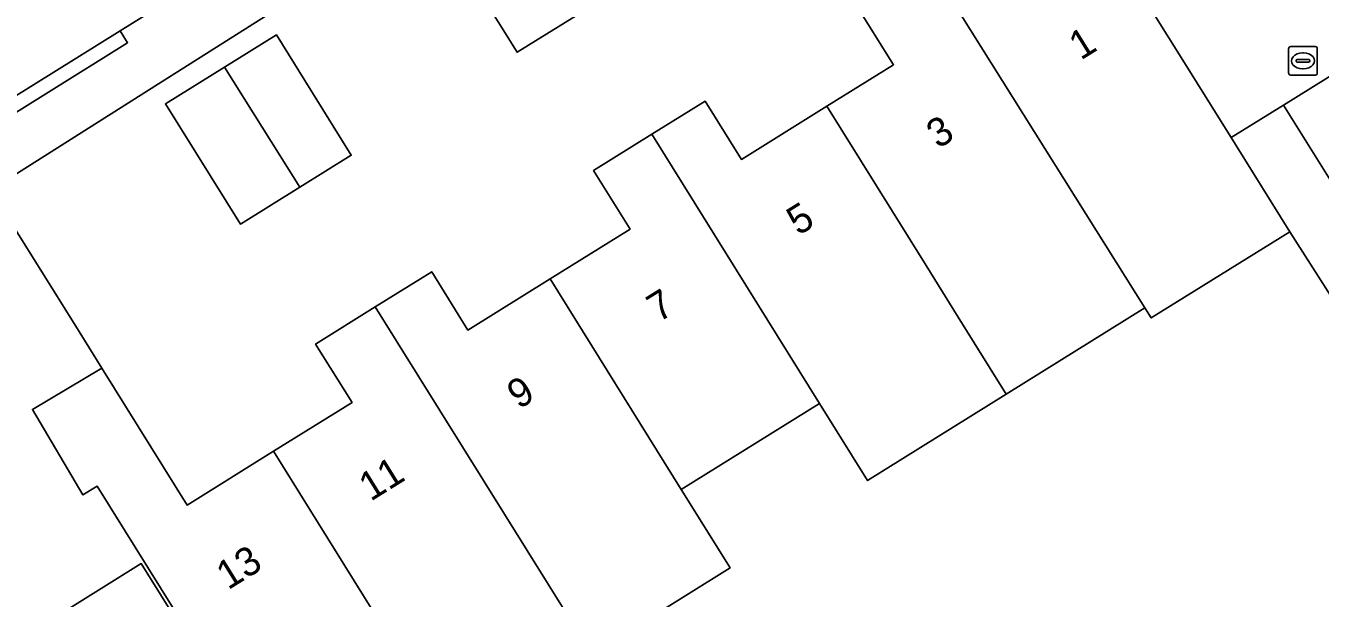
# Model space of a CAD drawing. Extents: x 157767 to 159172, y 387839 to 389425.
# Drawn here: x 158468.54 to 158513.76, y 387974.82 to 387994.83 of the extents above; entities that cross this region are included whole.
import ezdxf

# ---------------------------------------------------------------- set-up
doc = ezdxf.new("R2010")
doc.units = 0
for name, color, linetype in [('IMGEO_Brandkraan', 7, 'Continuous'), ('IMGEO_Erf', 7, 'Continuous'), ('IMGEO_Pand', 7, 'Continuous'), ('IMGEO_Pand_nummerreeks', 7, 'Continuous'), ('IMGEO_Rijbaan_lokaal_open', 7, 'Continuous'), ('IMGEO_Voetpad_open', 7, 'Continuous')]:
    doc.layers.add(name, color=color, linetype=linetype)

msp = doc.modelspace()

# ---------------------------------------------------------------- linework, layer by layer
at = {"layer": 'IMGEO_Brandkraan'}
for p, q in [((158512.663, 387993.184), (158512.663, 387994.036)), ((158512.738, 387994.11), (158513.59, 387994.11)), ((158513.151, 387993.89), (158513.176, 387993.89)), ((158513.664, 387994.036), (158513.664, 387993.184)), ((158512.922, 387993.604), (158512.922, 387993.616)), ((158513.36, 387993.567), (158512.962, 387993.567)), ((158512.965, 387993.653), (158513.363, 387993.653)), ((158513.174, 387993.33), (158513.149, 387993.33)), ((158513.406, 387993.616), (158513.406, 387993.604)), ((158513.59, 387993.11), (158512.738, 387993.11))]:
    msp.add_line(p, q, dxfattribs=at)
for points in [[(158512.663, 387993.184), (158512.663, 387994.036)], [(158512.738, 387994.11), (158513.59, 387994.11)], [(158513.664, 387994.036), (158513.664, 387993.184)], [(158513.59, 387993.11), (158512.738, 387993.11)]]:
    msp.add_lwpolyline(points, dxfattribs=at)
for centre, radius, start, end in [((158512.74, 387994.034), 0.0765, 91.552, 178.448), ((158512.74, 387994.034), 0.0765, 91.552, 178.448), ((158513.588, 387994.034), 0.0765, 1.552, 88.448), ((158513.588, 387994.034), 0.0765, 1.552, 88.448), ((158512.962, 387993.613), 0.0403, 85.8775, 175.7526), ((158512.959, 387993.603), 0.0366, 178.938, 274.7102), ((158513.363, 387993.61), 0.043, 264.8664, 352.4533), ((158513.367, 387993.615), 0.0386, 1.7309, 96.639), ((158512.74, 387993.186), 0.0765, 181.552, 268.448), ((158512.74, 387993.186), 0.0765, 181.552, 268.448), ((158513.588, 387993.186), 0.0765, 271.552, 358.448), ((158513.588, 387993.186), 0.0765, 271.552, 358.448)]:
    msp.add_arc(centre, radius, start, end, dxfattribs=at)
for centre, major_axis, ratio, start_param, end_param in [((158513.15, 387993.61), (-0.387, 0.002), 0.722429, 4.712389, 7.853982), ((158513.175, 387993.61), (-0.39, 0.002), 0.717154, 1.570796, 4.712389)]:
    msp.add_ellipse(centre, major_axis=major_axis, ratio=ratio, start_param=start_param, end_param=end_param, dxfattribs=at)
at = {"layer": 'IMGEO_Erf'}
for points in [[(158483.059, 387998.161), (158485.099, 387999.43), (158486.014, 388000), (158486.985, 388000.604), (158487.361, 388000), (158489.631, 387996.351), (158487.779, 387995.198), (158485.706, 387993.908)], [(158479.913, 387990.31), (158478.115, 387989.191), (158476.038, 387987.899), (158473.422, 387992.102), (158475.481, 387993.383), (158477.298, 387994.513)]]:
    msp.add_lwpolyline(points, close=True, dxfattribs=at)
for points in [[(158525.213, 388000), (158512.483, 387992.064), (158514.051, 387989.548)], [(158476.915, 387995.169), (158473.049, 387992.728), (158467.315, 387989.102)], [(158467.647, 387988.562), (158470.284, 387984.327), (158471.197, 387982.861), (158474.176, 387978.077), (158477.194, 387979.957), (158479.939, 387981.666), (158478.667, 387983.708), (158480.747, 387985.003), (158482.723, 387986.234), (158483.991, 387984.198), (158486.857, 387985.983), (158489.653, 387987.725), (158488.378, 387989.773), (158490.412, 387991.04), (158492.272, 387992.199), (158493.542, 387990.16), (158496.531, 387992.022), (158498.858, 387993.471), (158497.731, 387995.282)], [(158521.756, 387973.455), (158512.703, 387987.635), (158507.862, 387984.619), (158507.643, 387984.968), (158502.799, 387981.952), (158497.953, 387978.935), (158496.272, 387981.633), (158491.436, 387978.622), (158493.15, 387975.879), (158488.319, 387972.861)], [(158476.683, 387969.434), (158472.575, 387976.03), (158467.381, 387972.796), (158465.877, 387975.202), (158460.842, 387972.067)]]:
    msp.add_lwpolyline(points, dxfattribs=at)
at = {"layer": 'IMGEO_Pand'}
for points in [[(158500.098, 387997.004), (158497.453, 388001.275), (158495.503, 388000.062), (158494.785, 387999.616), (158497.552, 387995.171), (158497.731, 387995.282), (158498.858, 387993.471), (158496.531, 387992.022), (158500, 387986.449), (158501.119, 387984.652), (158502.799, 387981.952), (158507.643, 387984.968), (158505.954, 387987.663)], [(158487.779, 387995.198), (158485.099, 387999.43), (158483.059, 387998.161), (158485.706, 387993.908)], [(158506.245, 387998.002), (158503.221, 387996.118), (158501.951, 387998.158), (158500.098, 387997.004), (158505.954, 387987.663), (158507.643, 387984.968), (158507.862, 387984.619), (158512.703, 387987.635), (158510.804, 387990.683), (158510.654, 387990.924)], [(158477.298, 387994.513), (158475.481, 387993.383), (158478.115, 387989.191), (158479.913, 387990.31)], [(158475.481, 387993.383), (158473.422, 387992.102), (158476.038, 387987.899), (158478.115, 387989.191)], [(158496.531, 387992.022), (158493.542, 387990.16), (158492.272, 387992.199), (158490.412, 387991.04), (158496.272, 387981.633), (158497.953, 387978.935), (158502.799, 387981.952), (158501.119, 387984.652), (158500, 387986.449)], [(158490.412, 387991.04), (158488.378, 387989.773), (158489.653, 387987.725), (158486.857, 387985.983), (158491.436, 387978.622), (158496.272, 387981.633)], [(158460.011, 387984.502), (158465.877, 387975.202), (158467.381, 387972.796), (158472.575, 387976.03), (158476.683, 387969.434), (158476.789, 387969.5), (158471.03, 387978.74), (158470.53, 387978.44), (158468.77, 387981.42), (158471.197, 387982.861), (158470.284, 387984.327), (158467.647, 387988.562), (158465.137, 387986.999), (158466.041, 387985.547), (158463.067, 387983.695), (158461.851, 387985.648)], [(158486.857, 387985.983), (158483.991, 387984.198), (158482.723, 387986.234), (158480.747, 387985.003), (158488.319, 387972.861), (158493.15, 387975.879), (158491.436, 387978.622)], [(158477.194, 387979.957), (158483.485, 387969.841), (158483.616, 387969.629), (158488.451, 387972.64), (158488.319, 387972.861), (158480.747, 387985.003), (158478.667, 387983.708), (158479.939, 387981.666)], [(158477.194, 387979.957), (158474.176, 387978.077), (158471.197, 387982.861), (158468.77, 387981.42), (158470.53, 387978.44), (158471.03, 387978.74), (158476.789, 387969.5), (158478.509, 387966.733), (158483.485, 387969.841)]]:
    msp.add_lwpolyline(points, close=True, dxfattribs=at)
at = {"layer": 'IMGEO_Rijbaan_lokaal_open'}
msp.add_lwpolyline([(158495.355, 388015.351), (158494.888, 388015.068), (158470.889, 388000), (158465.288, 387996.548), (158460.57, 387993.592), (158463.254, 387989.31), (158463.544, 387989.491), (158471.837, 387994.664), (158475.686, 387997.065), (158480.392, 388000), (158481.407, 388000.633), (158485.244, 388003.026), (158490.961, 388006.592)], dxfattribs=at)
at = {"layer": 'IMGEO_Voetpad_open'}
for points in [[(158500, 388011.904), (158498.702, 388011.315), (158498.228, 388011.026), (158498.485, 388010.598), (158499.385, 388009.025), (158500, 388008.033), (158502.317, 388004.297), (158504.998, 388000), (158506.245, 387998.002), (158510.654, 387990.924), (158512.483, 387992.064), (158525.213, 388000), (158545.154, 388012.431)], [(158475.686, 387997.065), (158471.837, 387994.664), (158472.099, 387994.239), (158463.806, 387989.066)], [(158467.315, 387989.102), (158473.049, 387992.728), (158476.915, 387995.169)], [(158525.46, 387971.346), (158521.74, 387977.25), (158519.437, 387980.934), (158516.702, 387985.309), (158514.051, 387989.548), (158512.483, 387992.064), (158510.654, 387990.924), (158510.804, 387990.683), (158512.703, 387987.635), (158521.756, 387973.455)]]:
    msp.add_lwpolyline(points, dxfattribs=at)
msp.add_lwpolyline([(158471.837, 387994.664), (158463.544, 387989.491), (158463.806, 387989.066), (158472.099, 387994.239)], close=True, dxfattribs=at)

# ---------------------------------------------------------------- texts
at = {"layer": 'IMGEO_Pand_nummerreeks'}
for s, rotation, p in [('1', 31.8679, (158505.397, 387993.613)), ('3', 31.8679, (158500.418, 387990.517)), ('5', 31.8679, (158495.534, 387987.481)), ('7', 31.8689, (158490.65, 387984.445)), ('9', 31.8689, (158485.767, 387981.409)), ('11', 31.8689, (158480.589, 387978.191)), ('13', 31.8689, (158475.608, 387975.093))]:
    msp.add_text(s, height=1, rotation=rotation, dxfattribs=at).set_placement(p)

doc.saveas('drawing.dxf')
